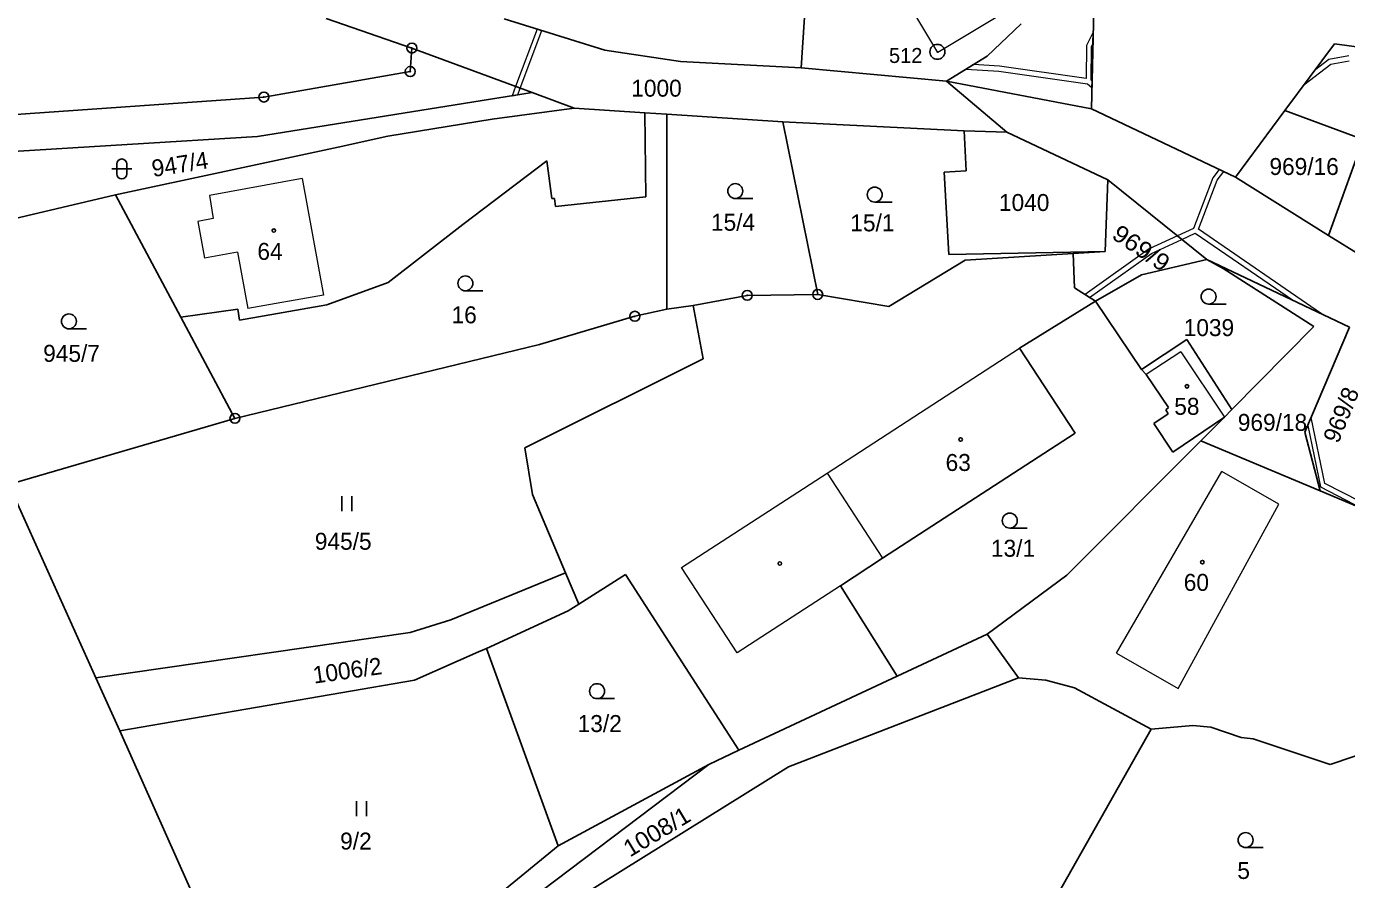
# Model space of a CAD drawing. Extents: x -754970 to -752637, y -970569 to -968179.
# Drawn here: x -753389.1 to -753256.8, y -969459.8 to -969374.3 of the extents above; entities that cross this region are included whole.
import ezdxf
from ezdxf.enums import TextEntityAlignment as Align

# ---------------------------------------------------------------- set-up
doc = ezdxf.new("R2010")
doc.units = 0
doc.header["$LTSCALE"] = 0.68
for name, color, linetype, lineweight in [('1', 7, 'Continuous', 25), ('13', 7, 'Continuous', 13), ('3', 7, 'Continuous', 25), ('4', 7, 'Continuous', 13), ('5', 7, 'Continuous', 25), ('8', 7, 'Continuous', 25)]:
    doc.layers.add(name, color=color, linetype=linetype, lineweight=lineweight)
doc.layers.add('2', color=7, linetype='Continuous')

msp = doc.modelspace()

# ---------------------------------------------------------------- linework, layer by layer
at = {"layer": '1'}
for p, q in [((-753310.04, -969356.56), (-753311.47, -969378.44)), ((-753282.39, -969382.56), (-753282.16, -969372.61)), ((-753350.48, -969376.47), (-753359.07, -969373.51)), ((-753341.24, -969373.54), (-753331.15, -969376.67)), ((-753289.43, -969374.03), (-753292.84, -969377.29)), ((-753350.48, -969376.47), (-753350.65, -969378.83)), ((-753350.48, -969376.47), (-753338.43, -969380.94)), ((-753331.15, -969376.67), (-753323.56, -969377.82)), ((-753263, -969382.73), (-753258.04, -969376.04)), ((-753248.7, -969377.33), (-753258.04, -969376.04)), ((-753311.47, -969378.44), (-753323.56, -969377.82)), ((-753292.84, -969377.29), (-753296.92, -969379.78)), ((-753365.31, -969381.38), (-753350.65, -969378.83)), ((-753311.47, -969378.44), (-753296.92, -969379.78)), ((-753296.92, -969379.78), (-753290.86, -969384.89)), ((-753282.39, -969382.56), (-753296.92, -969379.78)), ((-753399.91, -969383.83), (-753365.31, -969381.38)), ((-753338.43, -969380.94), (-753365.94, -969385.33)), ((-753338.43, -969380.94), (-753334.23, -969382.5)), ((-753334.23, -969382.5), (-753342.43, -969383.59)), ((-753327.13, -969382.97), (-753334.23, -969382.5)), ((-753327.04, -969391.39), (-753327.13, -969382.97)), ((-753324.93, -969383.11), (-753327.13, -969382.97)), ((-753324.93, -969383.11), (-753313.31, -969383.88)), ((-753324.93, -969383.11), (-753324.93, -969402.64)), ((-753282.39, -969382.56), (-753267.95, -969389.4)), ((-753267.95, -969389.4), (-753263, -969382.73)), ((-753263, -969382.73), (-753255.16, -969385.63)), ((-753342.43, -969383.59), (-753352.9, -969385.31)), ((-753309.82, -969401.17), (-753313.31, -969383.88)), ((-753313.31, -969383.88), (-753295.15, -969384.77)), ((-753295.15, -969384.77), (-753290.86, -969384.89)), ((-753294.93, -969388.77), (-753295.15, -969384.77)), ((-753365.94, -969385.33), (-753394.97, -969387.12)), ((-753357.87, -969386.42), (-753352.9, -969385.31)), ((-753290.86, -969384.89), (-753280.76, -969389.68)), ((-753255.16, -969385.63), (-753258.65, -969395.25)), ((-753380.19, -969391.18), (-753357.87, -969386.42)), ((-753336.95, -969387.77), (-753345.36, -969394.16)), ((-753336.45, -969391.55), (-753336.95, -969387.77)), ((-753297.14, -969388.9), (-753294.93, -969388.77)), ((-753296.68, -969397.18), (-753297.14, -969388.9)), ((-753280.76, -969389.68), (-753281.03, -969396.87)), ((-753270.83, -969397.68), (-753280.76, -969389.68)), ((-753267.95, -969389.4), (-753258.65, -969395.25)), ((-753395.92, -969394.9), (-753380.19, -969391.18)), ((-753373.64, -969403.44), (-753380.19, -969391.18)), ((-753336.09, -969392.36), (-753327.04, -969391.39)), ((-753336.19, -969391.55), (-753336.45, -969391.55)), ((-753336.19, -969391.55), (-753336.09, -969392.36)), ((-753352.86, -969399.98), (-753345.36, -969394.16)), ((-753249.66, -969400.86), (-753258.65, -969395.25)), ((-753302.68, -969402.37), (-753295.03, -969397.73)), ((-753281.03, -969396.87), (-753296.68, -969397.18)), ((-753295.03, -969397.73), (-753284.21, -969397.07)), ((-753284.21, -969397.07), (-753281.03, -969396.87)), ((-753284.08, -969400.51), (-753284.21, -969397.07)), ((-753277.36, -969399.21), (-753270.83, -969397.68)), ((-753270.83, -969397.68), (-753269.19, -969398.57)), ((-753256.55, -969404.45), (-753270.83, -969397.68)), ((-753281.99, -969401.86), (-753277.36, -969399.21)), ((-753269.19, -969398.57), (-753260.11, -969404.37)), ((-753358.99, -969402.21), (-753352.86, -969399.98)), ((-753281.99, -969401.86), (-753284.08, -969400.51)), ((-753316.88, -969401.26), (-753322.29, -969402.27)), ((-753309.82, -969401.17), (-753316.88, -969401.26)), ((-753309.82, -969401.17), (-753302.68, -969402.37)), ((-753281.99, -969401.86), (-753289.59, -969406.54)), ((-753277.39, -969408.69), (-753281.99, -969401.86)), ((-753367.91, -969402.64), (-753373.64, -969403.44)), ((-753367.91, -969402.64), (-753367.74, -969403.76)), ((-753367.74, -969403.76), (-753358.99, -969402.21)), ((-753337.68, -969406.2), (-753328.14, -969403.36)), ((-753328.14, -969403.36), (-753324.93, -969402.64)), ((-753324.93, -969402.64), (-753322.29, -969402.27)), ((-753322.29, -969402.27), (-753321.28, -969407.63)), ((-753368.21, -969413.59), (-753373.64, -969403.44)), ((-753268.31, -969412.71), (-753260.11, -969404.37)), ((-753256.55, -969404.45), (-753261, -969414.96)), ((-753277.39, -969408.69), (-753272.84, -969405.68)), ((-753272.84, -969405.68), (-753268.31, -969412.71)), ((-753337.68, -969406.2), (-753368.21, -969413.59)), ((-753284.01, -969415.07), (-753289.59, -969406.54)), ((-753339.16, -969416.56), (-753321.28, -969407.63)), ((-753276.9, -969409.2), (-753277.39, -969408.69)), ((-753276.9, -969409.2), (-753274.66, -969412.52)), ((-753274.66, -969412.52), (-753274.95, -969412.74)), ((-753368.21, -969413.59), (-753390.86, -969420.23)), ((-753276.13, -969414.1), (-753274.69, -969413.14)), ((-753274.69, -969413.14), (-753274.95, -969412.74)), ((-753269.06, -969413.47), (-753274.24, -969416.97)), ((-753269.06, -969413.47), (-753271.44, -969415.86)), ((-753269.06, -969413.47), (-753268.31, -969412.71)), ((-753284.01, -969415.07), (-753303.32, -969427.62)), ((-753274.24, -969416.97), (-753276.13, -969414.1)), ((-753261, -969414.96), (-753259.46, -969420.87)), ((-753338.39, -969421.23), (-753339.16, -969416.56)), ((-753271.44, -969415.86), (-753284.85, -969429.31)), ((-753271.44, -969415.86), (-753259.46, -969420.87)), ((-753390.86, -969420.23), (-753382.14, -969439.6)), ((-753335.08, -969429.07), (-753338.39, -969421.23)), ((-753255.25, -969422.63), (-753259.46, -969420.87)), ((-753303.32, -969427.62), (-753307.55, -969430.37)), ((-753335.08, -969429.07), (-753346.58, -969433.78)), ((-753333.75, -969432.22), (-753335.08, -969429.07)), ((-753333.75, -969432.22), (-753329.09, -969429.26)), ((-753329.09, -969429.26), (-753317.72, -969446.86)), ((-753284.85, -969429.31), (-753292.85, -969435.22)), ((-753301.85, -969439.43), (-753307.55, -969430.37)), ((-753333.75, -969432.22), (-753334.81, -969432.89)), ((-753346.58, -969433.78), (-753350.64, -969435.06)), ((-753343.02, -969436.65), (-753334.81, -969432.89)), ((-753350.64, -969435.06), (-753382.14, -969439.6)), ((-753292.85, -969435.22), (-753301.85, -969439.43)), ((-753292.85, -969435.22), (-753289.69, -969439.6)), ((-753343.8, -969437.01), (-753350.21, -969439.84)), ((-753343.8, -969437.01), (-753343.02, -969436.65)), ((-753335.83, -969456.43), (-753343.02, -969436.65)), ((-753382.14, -969439.6), (-753379.75, -969444.91)), ((-753350.21, -969439.84), (-753379.75, -969444.91)), ((-753301.85, -969439.43), (-753317.72, -969446.86)), ((-753312.73, -969448.51), (-753289.69, -969439.6)), ((-753289.69, -969439.6), (-753286.96, -969439.83)), ((-753286.96, -969439.83), (-753284.08, -969440.59)), ((-753284.08, -969440.59), (-753276.41, -969444.75)), ((-753276.41, -969444.75), (-753272.24, -969444.39)), ((-753272.24, -969444.39), (-753270.43, -969444.55)), ((-753364.18, -969479.73), (-753379.75, -969444.91)), ((-753291.18, -969470.86), (-753276.41, -969444.75)), ((-753270.43, -969444.55), (-753267.38, -969445.6)), ((-753267.38, -969445.6), (-753266.19, -969445.73)), ((-753258.48, -969448.29), (-753249.66, -969445.3)), ((-753320.74, -969448.28), (-753317.72, -969446.86)), ((-753266.19, -969445.73), (-753258.48, -969448.29)), ((-753337.42, -969460.91), (-753320.74, -969448.28)), ((-753335.83, -969456.43), (-753320.74, -969448.28)), ((-753336.31, -969463.19), (-753312.73, -969448.51)), ((-753364.18, -969479.73), (-753335.83, -969456.43))]:
    msp.add_line(p, q, dxfattribs=at)
at = {"layer": '13'}
for points in [[(-753337.92, -969374.57), (-753340.09, -969380.33), (-753339.62, -969380.5), (-753337.45, -969374.72)], [(-753282.21, -969374.88), (-753282.88, -969376.23), (-753282.93, -969379.52), (-753291.61, -969378.28), (-753294.2, -969378.12), (-753294.95, -969378.58), (-753291.66, -969378.78), (-753282.79, -969380.05), (-753282.34, -969380.43), (-753282.33, -969379.79), (-753282.43, -969379.7), (-753282.39, -969376.35), (-753282.24, -969376.06)], [(-753340.09, -969380.33), (-753340.44, -969381.26), (-753339.87, -969381.17), (-753339.62, -969380.5)], [(-753269.58, -969388.63), (-753270.24, -969389.47), (-753272.16, -969394.55), (-753273.78, -969395.3), (-753273.35, -969395.65), (-753271.99, -969395.02), (-753262.16, -969401.79), (-753259.33, -969403.13), (-753271.66, -969394.64), (-753269.8, -969389.72), (-753269.12, -969388.85)], [(-753273.78, -969395.3), (-753276.62, -969396.61), (-753283.03, -969401.19), (-753282.58, -969401.48), (-753276.37, -969397.05), (-753273.35, -969395.65)], [(-753260.72, -969414.3), (-753259.45, -969420.46), (-753255.25, -969422.63), (-753255.45, -969421.94), (-753259.01, -969420.12), (-753260.38, -969413.49)]]:
    msp.add_lwpolyline(points, close=True, dxfattribs=at)
msp.add_lwpolyline([(-753256.59, -969377.26), (-753258.6, -969377.63), (-753260.03, -969378.72), (-753261.1, -969380.16), (-753258.39, -969378.1), (-753256.56, -969377.76)], dxfattribs=at)
at = {"layer": '3'}
for p, q in [((-753380.551, -969388.591), (-753378.549, -969388.591)), ((-753380.051, -969388.091), (-753380.051, -969389.092)), ((-753379.049, -969389.092), (-753379.049, -969388.091)), ((-753318.073, -969391.56), (-753316.323, -969391.56)), ((-753304.103, -969391.91), (-753302.353, -969391.91)), ((-753345.123, -969400.81), (-753343.373, -969400.81)), ((-753270.653, -969402.14), (-753268.903, -969402.14)), ((-753384.843, -969404.62), (-753383.093, -969404.62)), ((-753357.511, -969422.9), (-753357.511, -969421.4)), ((-753356.51, -969422.9), (-753356.51, -969421.4)), ((-753290.573, -969424.59), (-753288.823, -969424.59)), ((-753331.923, -969441.69), (-753330.173, -969441.69)), ((-753356.021, -969453.47), (-753356.021, -969451.97)), ((-753355.02, -969453.47), (-753355.02, -969451.97)), ((-753266.943, -969456.62), (-753265.193, -969456.62))]:
    msp.add_line(p, q, dxfattribs=at)
for centre in [(-753318.0729, -969390.8098), (-753304.1029, -969391.1598), (-753345.1229, -969400.0598), (-753270.6529, -969401.3898), (-753384.8429, -969403.8698), (-753290.5729, -969423.8398), (-753331.9229, -969440.9398), (-753266.9429, -969455.8698)]:
    msp.add_circle(centre, 0.75, dxfattribs=at)
for centre, start, end in [((-753379.55, -969388.0909), 0, 180), ((-753379.55, -969389.0909), 180, 359.98789)]:
    msp.add_arc(centre, 0.5, start, end, dxfattribs=at)
at = {"layer": '4'}
for p, q in [((-753297.77, -969376.92), (-753310.04, -969356.56)), ((-753289.11, -969371.71), (-753297.77, -969376.92)), ((-753361.49, -969389.55), (-753370.75, -969391.25)), ((-753361.49, -969389.55), (-753359.33, -969401.25)), ((-753370.75, -969391.25), (-753370.4, -969393.56)), ((-753370.4, -969393.56), (-753371.93, -969393.86)), ((-753371.93, -969393.86), (-753371.25, -969397.54)), ((-753367.94, -969396.92), (-753371.25, -969397.54)), ((-753367.94, -969396.92), (-753366.91, -969402.58)), ((-753359.33, -969401.25), (-753366.91, -969402.58)), ((-753308.88, -969419.1), (-753289.59, -969406.54)), ((-753273.43, -969406.93), (-753276.9, -969409.2)), ((-753273.43, -969406.93), (-753269.06, -969413.47)), ((-753323.48, -969428.53), (-753308.88, -969419.1)), ((-753308.88, -969419.1), (-753303.32, -969427.62)), ((-753279.88, -969437.12), (-753269.32, -969418.92)), ((-753263.61, -969422.19), (-753269.32, -969418.92)), ((-753273.7, -969440.67), (-753263.61, -969422.19)), ((-753317.89, -969437.1), (-753323.48, -969428.53)), ((-753307.55, -969430.37), (-753317.89, -969437.1)), ((-753279.88, -969437.12), (-753273.7, -969440.67))]:
    msp.add_line(p, q, dxfattribs=at)
at = {"layer": '5'}
for centre in [(-753364.3168, -969394.7692), (-753272.8168, -969410.3792), (-753295.4968, -969415.7092), (-753313.6168, -969428.1392), (-753271.2768, -969428.0092)]:
    msp.add_circle(centre, 0.175, dxfattribs=at)
at = {"layer": '8'}
for centre, radius in [((-753350.48, -969376.4699), 0.5), ((-753350.48, -969376.4699), 0.0303), ((-753297.83, -969376.8498), 0.75), ((-753297.83, -969376.8498), 0.03), ((-753350.65, -969378.8299), 0.5), ((-753350.65, -969378.8299), 0.0303), ((-753365.31, -969381.3799), 0.5), ((-753365.31, -969381.3799), 0.0303), ((-753309.82, -969401.1699), 0.5), ((-753316.88, -969401.2599), 0.5), ((-753316.88, -969401.2599), 0.0303), ((-753309.82, -969401.1699), 0.0303), ((-753328.14, -969403.3599), 0.5), ((-753328.14, -969403.3599), 0.0303), ((-753368.21, -969413.5899), 0.5), ((-753368.21, -969413.5899), 0.0303)]:
    msp.add_circle(centre, radius, dxfattribs=at)

# ---------------------------------------------------------------- texts
at = {"layer": '2'}
for s, p in [('1000', (-753325.97, -969381.345)), ('969/16', (-753261.08, -969389.195)), ('1040', (-753289.13, -969392.805)), ('15/4', (-753318.299, -969394.785)), ('15/1', (-753304.339, -969394.845)), ('64', (-753364.699, -969397.705)), ('16', (-753345.239, -969404.065)), ('1039', (-753270.62, -969405.345)), ('945/7', (-753384.58, -969407.925)), ('58', (-753272.829, -969413.235)), ('969/18', (-753264.25, -969414.845)), ('63', (-753295.739, -969418.865)), ('945/5', (-753357.36, -969426.765)), ('13/1', (-753290.249, -969427.465)), ('60', (-753271.879, -969430.885)), ('13/2', (-753331.659, -969445.035)), ('9/2', (-753356.09, -969456.815)), ('5', (-753267.14, -969459.765))]:
    msp.add_text(s, height=1.7, dxfattribs=at).set_placement(p, align=Align.CENTER)
for s, rotation, p in [('947/4', 9, (-753373.595, -969388.9586)), ('969/8', 68, (-753256.5901, -969413.5564)), ('1006/2', 8, (-753356.8298, -969439.7021))]:
    msp.add_text(s, height=1.7, rotation=rotation, dxfattribs=at).set_placement(p, align=Align.CENTER)
for s, rotation, width, p in [('969/9', 326, 1.1, (-753277.8748, -969397.2251)), ('1008/1', 31, 1.05, (-753325.5078, -969455.7497))]:
    msp.add_text(s, height=1.7, rotation=rotation, dxfattribs=dict(at, width=width)).set_placement(p, align=Align.CENTER)
at = {"layer": '8'}
msp.add_text('512', height=1.5, dxfattribs=at).set_placement((-753299.329, -969377.967), align=Align.RIGHT)

doc.saveas('drawing.dxf')
